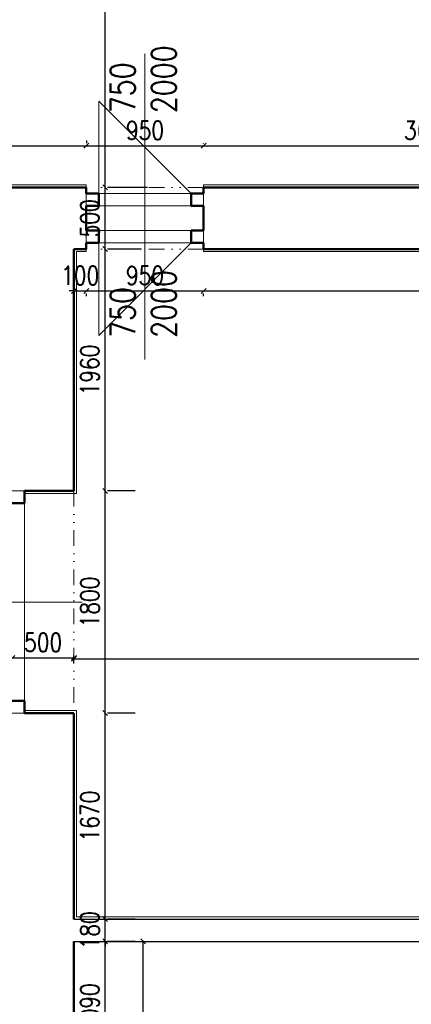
# Model space of a CAD drawing. Header units: millimetres. Extents: x -238874 to 551972, y -298952 to 658415.
# Tile 572 of 656: x 58558 to 61731, y 199651 to 207630. Entities that reach past the tile are written whole.
import ezdxf

# ---------------------------------------------------------------- set-up
doc = ezdxf.new("R2010")
doc.units = ezdxf.units.MM
doc.header["$LTSCALE"] = 20
doc.linetypes.add('DIVIDE2', pattern=[15.875, 6.35, -3.175, 0, -3.175, 0, -3.175])
for name, color, linetype in [('CZ', 255, 'Continuous'), ('KOTY', 8, 'Continuous'), ('ZDP', 50, 'Continuous')]:
    doc.layers.add(name, color=color, linetype=linetype)
doc.layers.add('NOSNÉ', color=8, linetype='Continuous', lineweight=50)
doc.layers.add('PRUCHODY', color=7, linetype='Continuous', lineweight=18)
doc.styles.add('SIMPLEX', font='SIMPLEX.shx', dxfattribs={"width": 0.8, "bigfont": 'CAD13.shx'})
doc.styles.get("Standard").update_dxf_attribs({"font": 'simplex.shx', "width": 0.8})
doc.dimstyles.new('CKA', dxfattribs={"dimtxt": 200, "dimasz": 40, "dimexe": 20, "dimexo": 0.2, "dimgap": 50, "dimtad": 1, "dimdec": 0, "dimrnd": 1, "dimzin": 0, "dimdsep": 46, "dimtxsty": 'Standard', "dimblk1": 'OBLIQUE', "dimblk2": 'OBLIQUE', "dimsah": 1, "dimcen": 0.09, "dimclrd": 253, "dimclre": 253, "dimclrt": 253, "dimadec": 0, "dimazin": 0, "dimtfac": 1, "dimtdec": 0, "dimtix": 1, "dimtmove": 2, "dimatfit": 3, "dimfxl": 1, "dimtolj": 1, "dimtzin": 0, "dimarcsym": 0})

# ---------------------------------------------------------------- blocks, each defined once
blk = doc.blocks.new('_OBLIQUE')
at = {"color": 0, "linetype": 'ByBlock'}
blk.add_line((-0.5, -0.5), (0.5, 0.5), dxfattribs=at)
blk = doc.blocks.new('*D1655')
at = {"layer": 'DEFPOINTS', "color": 0, "transparency": 16777216}
for p in [(59102.4, 211120.9), (59250.7, 211120.9), (59212.4, 206270.9)]:
    blk.add_point(p, dxfattribs=at)
at = {"layer": 'KOTY', "lineweight": -2, "transparency": 16777216}
for p, q in [((59250.7, 206270.9), (59250.7, 211120.9)), ((59483.2, 211120.9), (59270.7, 211120.9))]:
    blk.add_line(p, q, dxfattribs=at)
at = {"layer": 'KOTY', "lineweight": -2, "transparency": 16777216, "xscale": 40, "yscale": 40, "zscale": 40}
for p, rotation in [((59250.7, 211120.9), 90), ((59250.7, 206270.9), 270)]:
    blk.add_blockref('_OBLIQUE', p, dxfattribs=dict(at, rotation=rotation))
at = {"layer": 'KOTY', "transparency": 16777216, "insert": (59125.7, 208695.9), "char_height": 150, "attachment_point": 5, "rotation": 90, "style": 'SIMPLEX'}
blk.add_mtext('\\A1;4850', dxfattribs=at)
blk = doc.blocks.new('*D1676')
at = {"layer": 'DEFPOINTS', "color": 0, "transparency": 16777216}
for p in [(59098, 206608.7), (56938.1, 206270.9), (59098, 206270.9)]:
    blk.add_point(p, dxfattribs=at)
at = {"layer": 'KOTY', "lineweight": -2, "transparency": 16777216}
for p, q in [((56938.1, 206608.7), (59098, 206608.7)), ((59098, 206651.6), (59098, 206628.7))]:
    blk.add_line(p, q, dxfattribs=at)
at = {"layer": 'KOTY', "lineweight": -2, "transparency": 16777216, "xscale": 40, "yscale": 40, "zscale": 40, "rotation": 180}
blk.add_blockref('_OBLIQUE', (56938.1, 206608.7), dxfattribs=at)
at = {"layer": 'KOTY', "lineweight": -2, "transparency": 16777216, "xscale": 40, "yscale": 40, "zscale": 40}
blk.add_blockref('_OBLIQUE', (59098, 206608.7), dxfattribs=at)
at = {"layer": 'KOTY', "transparency": 16777216, "insert": (58018, 206733.7), "char_height": 150, "attachment_point": 5, "style": 'SIMPLEX'}
blk.add_mtext('\\A1;2160', dxfattribs=at)
blk = doc.blocks.new('*D2218')
at = {"layer": 'DEFPOINTS', "color": 0, "transparency": 16777216}
for p in [(59025.7, 200160.9), (59558.4, 200160.9), (59025.7, 195660.9)]:
    blk.add_point(p, dxfattribs=at)
at = {"layer": 'KOTY', "lineweight": -2, "transparency": 16777216}
for p, q in [((59406.5, 200160.9), (59578.4, 200160.9)), ((59558.4, 195660.9), (59558.4, 200160.9))]:
    blk.add_line(p, q, dxfattribs=at)
at = {"layer": 'KOTY', "lineweight": -2, "transparency": 16777216, "xscale": 40, "yscale": 40, "zscale": 40}
for p, rotation in [((59558.4, 200160.9), 90), ((59558.4, 195660.9), 270)]:
    blk.add_blockref('_OBLIQUE', p, dxfattribs=dict(at, rotation=rotation))
at = {"layer": 'KOTY', "transparency": 16777216, "insert": (59433.4, 197910.9), "char_height": 150, "attachment_point": 5, "rotation": 90, "style": 'SIMPLEX'}
blk.add_mtext('\\A1;4500', dxfattribs=at)
blk = doc.blocks.new('*D2306')
at = {"layer": 'DEFPOINTS', "color": 0, "transparency": 16777216}
for p in [(68748, 202450.9), (58998, 200340.9), (68748, 200340.9)]:
    blk.add_point(p, dxfattribs=at)
at = {"layer": 'KOTY', "lineweight": -2, "transparency": 16777216}
for p, q in [((58998, 202450.9), (68748, 202450.9)), ((68748, 200721.6), (68748, 202470.9))]:
    blk.add_line(p, q, dxfattribs=at)
at = {"layer": 'KOTY', "lineweight": -2, "transparency": 16777216, "xscale": 40, "yscale": 40, "zscale": 40, "rotation": 180}
blk.add_blockref('_OBLIQUE', (58998, 202450.9), dxfattribs=at)
at = {"layer": 'KOTY', "lineweight": -2, "transparency": 16777216, "xscale": 40, "yscale": 40, "zscale": 40}
blk.add_blockref('_OBLIQUE', (68748, 202450.9), dxfattribs=at)
at = {"layer": 'KOTY', "transparency": 16777216, "insert": (63873, 202575.9), "char_height": 150, "attachment_point": 5, "style": 'SIMPLEX'}
blk.add_mtext('\\A1;9750', dxfattribs=at)
blk = doc.blocks.new('*D2307')
at = {"layer": 'DEFPOINTS', "color": 0, "transparency": 16777216}
for p in [(60048, 205770.9), (68748, 205770.9), (68748, 205431.7)]:
    blk.add_point(p, dxfattribs=at)
at = {"layer": 'KOTY', "lineweight": -2, "transparency": 16777216}
for p, q in [((60048, 205431.7), (68748, 205431.7)), ((68748, 205390.1), (68748, 205411.7))]:
    blk.add_line(p, q, dxfattribs=at)
at = {"layer": 'KOTY', "lineweight": -2, "transparency": 16777216, "xscale": 40, "yscale": 40, "zscale": 40, "rotation": 180}
blk.add_blockref('_OBLIQUE', (60048, 205431.7), dxfattribs=at)
at = {"layer": 'KOTY', "lineweight": -2, "transparency": 16777216, "xscale": 40, "yscale": 40, "zscale": 40}
blk.add_blockref('_OBLIQUE', (68748, 205431.7), dxfattribs=at)
at = {"layer": 'KOTY', "transparency": 16777216, "insert": (64398, 205556.7), "char_height": 150, "attachment_point": 5, "style": 'SIMPLEX'}
blk.add_mtext('\\A1;8700', dxfattribs=at)
blk = doc.blocks.new('*D2308')
at = {"layer": 'DEFPOINTS', "color": 0, "transparency": 16777216}
for p in [(59112.4, 203810.9), (59250.7, 203810.9), (59112.4, 202010.9)]:
    blk.add_point(p, dxfattribs=at)
at = {"layer": 'KOTY', "lineweight": -2, "transparency": 16777216}
for p, q in [((59250.7, 202010.9), (59250.7, 203810.9)), ((59493.2, 203810.9), (59270.7, 203810.9))]:
    blk.add_line(p, q, dxfattribs=at)
at = {"layer": 'KOTY', "lineweight": -2, "transparency": 16777216, "xscale": 40, "yscale": 40, "zscale": 40}
for p, rotation in [((59250.7, 203810.9), 90), ((59250.7, 202010.9), 270)]:
    blk.add_blockref('_OBLIQUE', p, dxfattribs=dict(at, rotation=rotation))
at = {"layer": 'KOTY', "transparency": 16777216, "insert": (59125.7, 202910.9), "char_height": 150, "attachment_point": 5, "rotation": 90, "style": 'SIMPLEX'}
blk.add_mtext('\\A1;1800', dxfattribs=at)
blk = doc.blocks.new('*D2310')
at = {"layer": 'DEFPOINTS', "color": 0, "transparency": 16777216}
for p in [(58498, 202458.9), (58998, 202458.9), (58998, 202030.9)]:
    blk.add_point(p, dxfattribs=at)
at = {"layer": 'KOTY', "lineweight": -2, "transparency": 16777216}
for p, q in [((58498, 202458.9), (58998, 202458.9)), ((58998, 202411.6), (58998, 202478.9))]:
    blk.add_line(p, q, dxfattribs=at)
at = {"layer": 'KOTY', "lineweight": -2, "transparency": 16777216, "xscale": 40, "yscale": 40, "zscale": 40, "rotation": 180}
blk.add_blockref('_OBLIQUE', (58498, 202458.9), dxfattribs=at)
at = {"layer": 'KOTY', "lineweight": -2, "transparency": 16777216, "xscale": 40, "yscale": 40, "zscale": 40}
blk.add_blockref('_OBLIQUE', (58998, 202458.9), dxfattribs=at)
at = {"layer": 'KOTY', "transparency": 16777216, "insert": (58748, 202583.9), "char_height": 150, "attachment_point": 5, "style": 'SIMPLEX'}
blk.add_mtext('\\A1;500', dxfattribs=at)
blk = doc.blocks.new('*D2313')
at = {"layer": 'DEFPOINTS', "color": 0, "transparency": 16777216}
for p in [(59112.4, 200160.9), (59250.7, 200160.9), (59112.4, 199070.9)]:
    blk.add_point(p, dxfattribs=at)
at = {"layer": 'KOTY', "lineweight": -2, "transparency": 16777216}
for p, q in [((59250.7, 199070.9), (59250.7, 200160.9)), ((59493.2, 200160.9), (59270.7, 200160.9))]:
    blk.add_line(p, q, dxfattribs=at)
at = {"layer": 'KOTY', "lineweight": -2, "transparency": 16777216, "xscale": 40, "yscale": 40, "zscale": 40}
for p, rotation in [((59250.7, 200160.9), 90), ((59250.7, 199070.9), 270)]:
    blk.add_blockref('_OBLIQUE', p, dxfattribs=dict(at, rotation=rotation))
at = {"layer": 'KOTY', "transparency": 16777216, "insert": (59125.7, 199615.9), "char_height": 150, "attachment_point": 5, "rotation": 90, "style": 'SIMPLEX'}
blk.add_mtext('\\A1;1090', dxfattribs=at)
blk = doc.blocks.new('*D2314')
at = {"layer": 'DEFPOINTS', "color": 0, "transparency": 16777216}
for p in [(59112.4, 200340.9), (59250.7, 200340.9), (59112.4, 200160.9)]:
    blk.add_point(p, dxfattribs=at)
at = {"layer": 'KOTY', "lineweight": -2, "transparency": 16777216}
for p, q in [((59250.7, 200340.9), (59250.7, 200380.9)), ((59250.7, 200160.9), (59250.7, 200340.9)), ((59493.2, 200340.9), (59270.7, 200340.9)), ((59250.7, 200160.9), (59250.7, 200120.9))]:
    blk.add_line(p, q, dxfattribs=at)
at = {"layer": 'KOTY', "lineweight": -2, "transparency": 16777216, "xscale": 40, "yscale": 40, "zscale": 40}
for p, rotation in [((59250.7, 200340.9), 270), ((59250.7, 200160.9), 90)]:
    blk.add_blockref('_OBLIQUE', p, dxfattribs=dict(at, rotation=rotation))
at = {"layer": 'KOTY', "transparency": 16777216, "insert": (59125.7, 200250.9), "char_height": 150, "attachment_point": 5, "rotation": 90, "style": 'SIMPLEX'}
blk.add_mtext('\\A1;180', dxfattribs=at)
blk = doc.blocks.new('*D2315')
at = {"layer": 'DEFPOINTS', "color": 0, "transparency": 16777216}
for p in [(59112.4, 202010.9), (59250.7, 202010.9), (59112.4, 200340.9)]:
    blk.add_point(p, dxfattribs=at)
at = {"layer": 'KOTY', "lineweight": -2, "transparency": 16777216}
for p, q in [((59250.7, 200340.9), (59250.7, 202010.9)), ((59493.2, 202010.9), (59270.7, 202010.9))]:
    blk.add_line(p, q, dxfattribs=at)
at = {"layer": 'KOTY', "lineweight": -2, "transparency": 16777216, "xscale": 40, "yscale": 40, "zscale": 40}
for p, rotation in [((59250.7, 202010.9), 90), ((59250.7, 200340.9), 270)]:
    blk.add_blockref('_OBLIQUE', p, dxfattribs=dict(at, rotation=rotation))
at = {"layer": 'KOTY', "transparency": 16777216, "insert": (59125.7, 201175.9), "char_height": 150, "attachment_point": 5, "rotation": 90, "style": 'SIMPLEX'}
blk.add_mtext('\\A1;1670', dxfattribs=at)
blk = doc.blocks.new('*D2317')
at = {"layer": 'DEFPOINTS', "color": 0, "transparency": 16777216}
for p in [(63708, 206608.7), (60048, 206245.9), (63708, 206115.9)]:
    blk.add_point(p, dxfattribs=at)
at = {"layer": 'KOTY', "lineweight": -2, "transparency": 16777216}
for p, q in [((60048, 206608.7), (63708, 206608.7)), ((63708, 206496.6), (63708, 206628.7))]:
    blk.add_line(p, q, dxfattribs=at)
at = {"layer": 'KOTY', "lineweight": -2, "transparency": 16777216, "xscale": 40, "yscale": 40, "zscale": 40, "rotation": 180}
blk.add_blockref('_OBLIQUE', (60048, 206608.7), dxfattribs=at)
at = {"layer": 'KOTY', "lineweight": -2, "transparency": 16777216, "xscale": 40, "yscale": 40, "zscale": 40}
blk.add_blockref('_OBLIQUE', (63708, 206608.7), dxfattribs=at)
at = {"layer": 'KOTY', "transparency": 16777216, "insert": (61878, 206733.7), "char_height": 150, "attachment_point": 5, "style": 'SIMPLEX'}
blk.add_mtext('\\A1;3660', dxfattribs=at)
blk = doc.blocks.new('*D2318')
at = {"layer": 'DEFPOINTS', "color": 0, "transparency": 16777216}
for p in [(60048, 206608.7), (59098, 206270.9), (60048, 206245.9)]:
    blk.add_point(p, dxfattribs=at)
at = {"layer": 'KOTY', "lineweight": -2, "transparency": 16777216}
for p, q in [((59098, 206608.7), (60048, 206608.7)), ((60048, 206626.6), (60048, 206628.7))]:
    blk.add_line(p, q, dxfattribs=at)
at = {"layer": 'KOTY', "lineweight": -2, "transparency": 16777216, "xscale": 40, "yscale": 40, "zscale": 40, "rotation": 180}
blk.add_blockref('_OBLIQUE', (59098, 206608.7), dxfattribs=at)
at = {"layer": 'KOTY', "lineweight": -2, "transparency": 16777216, "xscale": 40, "yscale": 40, "zscale": 40}
blk.add_blockref('_OBLIQUE', (60048, 206608.7), dxfattribs=at)
at = {"layer": 'KOTY', "transparency": 16777216, "insert": (59573, 206733.7), "char_height": 150, "attachment_point": 5, "style": 'SIMPLEX'}
blk.add_mtext('\\A1;950', dxfattribs=at)
blk = doc.blocks.new('*D2319')
at = {"layer": 'DEFPOINTS', "color": 0, "transparency": 16777216}
for p in [(59162.4, 205770.9), (59250.7, 205770.9), (59112.4, 203810.9)]:
    blk.add_point(p, dxfattribs=at)
at = {"layer": 'KOTY', "lineweight": -2, "transparency": 16777216}
for p, q in [((59250.7, 203810.9), (59250.7, 205770.9)), ((59543.2, 205770.9), (59270.7, 205770.9))]:
    blk.add_line(p, q, dxfattribs=at)
at = {"layer": 'KOTY', "lineweight": -2, "transparency": 16777216, "xscale": 40, "yscale": 40, "zscale": 40}
for p, rotation in [((59250.7, 205770.9), 90), ((59250.7, 203810.9), 270)]:
    blk.add_blockref('_OBLIQUE', p, dxfattribs=dict(at, rotation=rotation))
at = {"layer": 'KOTY', "transparency": 16777216, "insert": (59125.7, 204790.9), "char_height": 150, "attachment_point": 5, "rotation": 90, "style": 'SIMPLEX'}
blk.add_mtext('\\A1;1960', dxfattribs=at)
blk = doc.blocks.new('*D2320')
at = {"layer": 'DEFPOINTS', "color": 0, "transparency": 16777216}
for p in [(59212.4, 206270.9), (59250.7, 206270.9), (59162.4, 205770.9)]:
    blk.add_point(p, dxfattribs=at)
at = {"layer": 'KOTY', "lineweight": -2, "transparency": 16777216}
for p, q in [((59250.7, 205770.9), (59250.7, 206270.9)), ((59593.2, 206270.9), (59270.7, 206270.9))]:
    blk.add_line(p, q, dxfattribs=at)
at = {"layer": 'KOTY', "lineweight": -2, "transparency": 16777216, "xscale": 40, "yscale": 40, "zscale": 40}
for p, rotation in [((59250.7, 206270.9), 90), ((59250.7, 205770.9), 270)]:
    blk.add_blockref('_OBLIQUE', p, dxfattribs=dict(at, rotation=rotation))
at = {"layer": 'KOTY', "transparency": 16777216, "insert": (59125.7, 206020.9), "char_height": 150, "attachment_point": 5, "rotation": 90, "style": 'SIMPLEX'}
blk.add_mtext('\\A1;500', dxfattribs=at)
blk = doc.blocks.new('*D2321')
at = {"layer": 'DEFPOINTS', "color": 0, "transparency": 16777216}
for p in [(58998, 205770.9), (59098, 205770.9), (59098, 205431.7)]:
    blk.add_point(p, dxfattribs=at)
at = {"layer": 'KOTY', "lineweight": -2, "transparency": 16777216}
for p, q in [((58998, 205431.7), (58958, 205431.7)), ((58998, 205431.7), (59098, 205431.7)), ((59098, 205431.7), (59138, 205431.7)), ((59098, 205390.1), (59098, 205411.7))]:
    blk.add_line(p, q, dxfattribs=at)
at = {"layer": 'KOTY', "lineweight": -2, "transparency": 16777216, "xscale": 40, "yscale": 40, "zscale": 40}
blk.add_blockref('_OBLIQUE', (58998, 205431.7), dxfattribs=at)
at = {"layer": 'KOTY', "lineweight": -2, "transparency": 16777216, "xscale": 40, "yscale": 40, "zscale": 40, "rotation": 180}
blk.add_blockref('_OBLIQUE', (59098, 205431.7), dxfattribs=at)
at = {"layer": 'KOTY', "transparency": 16777216, "insert": (59048, 205556.7), "char_height": 150, "attachment_point": 5, "style": 'SIMPLEX'}
blk.add_mtext('\\A1;100', dxfattribs=at)
blk = doc.blocks.new('*D2322')
at = {"layer": 'DEFPOINTS', "color": 0, "transparency": 16777216}
for p in [(59098, 205770.9), (60048, 205770.9), (60048, 205431.7)]:
    blk.add_point(p, dxfattribs=at)
at = {"layer": 'KOTY', "lineweight": -2, "transparency": 16777216}
for p, q in [((59098, 205431.7), (60048, 205431.7)), ((60048, 205390.1), (60048, 205411.7))]:
    blk.add_line(p, q, dxfattribs=at)
at = {"layer": 'KOTY', "lineweight": -2, "transparency": 16777216, "xscale": 40, "yscale": 40, "zscale": 40, "rotation": 180}
blk.add_blockref('_OBLIQUE', (59098, 205431.7), dxfattribs=at)
at = {"layer": 'KOTY', "lineweight": -2, "transparency": 16777216, "xscale": 40, "yscale": 40, "zscale": 40}
blk.add_blockref('_OBLIQUE', (60048, 205431.7), dxfattribs=at)
at = {"layer": 'KOTY', "transparency": 16777216, "insert": (59573, 205556.7), "char_height": 150, "attachment_point": 5, "style": 'SIMPLEX'}
blk.add_mtext('\\A1;950', dxfattribs=at)

msp = doc.modelspace()

# ---------------------------------------------------------------- linework, layer by layer
at = {"layer": 'NOSNÉ'}
for p, q in [((56938.074, 206270.863), (59097.962, 206270.863)), ((59097.962, 206220.863), (59097.962, 206270.863)), ((63707.962, 206270.863), (60047.962, 206270.863)), ((60047.962, 206220.863), (60047.962, 206270.863)), ((59197.962, 206220.863), (59097.962, 206220.863)), ((59197.962, 206220.863), (59197.962, 206120.863)), ((59947.962, 206220.863), (60047.962, 206220.863)), ((59947.962, 206220.863), (59947.962, 206120.863)), ((59097.962, 206120.863), (59197.962, 206120.863)), ((59097.962, 205920.863), (59097.962, 206120.863)), ((59947.962, 206120.863), (60047.962, 206120.863)), ((60047.962, 205920.863), (60047.962, 206120.863)), ((59197.962, 205920.863), (59097.962, 205920.863)), ((59197.962, 205920.863), (59097.962, 205920.863)), ((59197.962, 205820.863), (59197.962, 205920.863)), ((59947.962, 205820.863), (59947.962, 205920.863)), ((59947.962, 205920.863), (60047.962, 205920.863)), ((59947.962, 205920.863), (60047.962, 205920.863)), ((59197.962, 205820.863), (59097.962, 205820.863)), ((59097.962, 205820.863), (59097.962, 205770.863)), ((59947.962, 205820.863), (60047.962, 205820.863)), ((60047.962, 205820.863), (60047.962, 205770.863)), ((58997.962, 203810.863), (58997.962, 205770.863)), ((58997.962, 205770.863), (59097.962, 205770.863)), ((58997.962, 205246.958), (58997.962, 205770.863)), ((60047.962, 205770.863), (68747.962, 205770.863)), ((58597.962, 203710.863), (58597.962, 203810.863)), ((58597.962, 203810.863), (58997.962, 203810.863)), ((58497.962, 203710.863), (58597.962, 203710.863)), ((58497.962, 202110.863), (58597.962, 202110.863)), ((58597.962, 202110.863), (58597.962, 202010.863)), ((58997.962, 202010.863), (58597.962, 202010.863)), ((58997.962, 200340.863), (58997.962, 202010.863)), ((58997.962, 199070.863), (58997.962, 200160.863))]:
    msp.add_line(p, q, dxfattribs=at)
at = {"layer": 'PRUCHODY'}
for p, q in [((59572.962, 204875.873), (59572.962, 207353.016)), ((59197.962, 206970.863), (59947.962, 206220.863)), ((59197.962, 206220.863), (59197.962, 206970.863)), ((56957.417, 206290.863), (59097.962, 206290.863)), ((59097.962, 206270.863), (59097.962, 206290.863)), ((59197.962, 206220.863), (59197.962, 206270.863)), ((63707.962, 206290.863), (60047.962, 206290.863)), ((60047.962, 206270.863), (60047.962, 206290.863)), ((59097.962, 206120.863), (59097.962, 206220.863)), ((59947.962, 206220.863), (59197.962, 206220.863)), ((60047.962, 206220.863), (60047.962, 206120.863)), ((59947.962, 206120.863), (59197.962, 206120.863)), ((59097.962, 205820.863), (59097.962, 205920.863)), ((59947.962, 205920.863), (59197.962, 205920.863)), ((60047.962, 205820.863), (60047.962, 205920.863)), ((59197.962, 205820.863), (59197.962, 205070.863)), ((59197.962, 205070.863), (59947.962, 205820.863)), ((59197.962, 205770.863), (59197.962, 205820.863)), ((59947.962, 205820.863), (59197.962, 205820.863)), ((59017.962, 203790.863), (59017.962, 205750.863)), ((59017.962, 205750.863), (59097.962, 205750.863)), ((59097.962, 205750.863), (59097.962, 205770.863)), ((60047.962, 205770.863), (60047.962, 205750.863)), ((60047.962, 205750.863), (68727.962, 205750.863)), ((58497.962, 203810.863), (58597.962, 203810.863)), ((58597.962, 203790.863), (59017.962, 203790.863)), ((58597.962, 202110.863), (58597.962, 203710.863)), ((57545.663, 202910.863), (59063.196, 202910.863)), ((58597.962, 202010.863), (58497.962, 202010.863)), ((59017.962, 202030.863), (58597.962, 202030.863)), ((59017.962, 200360.863), (59017.962, 202030.863)), ((59017.962, 200360.863), (68727.962, 200360.863))]:
    msp.add_line(p, q, dxfattribs=at)
at = {"layer": 'PRUCHODY', "linetype": 'DIVIDE2'}
for p, q in [((60047.962, 206270.863), (59097.962, 206270.863)), ((60047.962, 205770.863), (59097.962, 205770.863)), ((58997.962, 203810.863), (58997.962, 202010.863))]:
    msp.add_line(p, q, dxfattribs=at)
at = {"layer": 'ZDP'}
for p, q in [((58997.962, 200340.863), (68747.962, 200340.863)), ((58997.962, 200160.863), (61937.962, 200160.863))]:
    msp.add_line(p, q, dxfattribs=at)

# ---------------------------------------------------------------- texts
at = {"layer": 'CZ', "color": 7, "char_height": 200, "width": 1830.1, "attachment_point": 1, "rotation": 90}
for insert in [(59292.58, 206872.982), (59292.58, 205052.306)]:
    msp.add_mtext('750\\P2000', dxfattribs=dict(at, insert=insert))

# ---------------------------------------------------------------- dimensions: what is measured, and where the dimension line sits
at = {"layer": 'KOTY'}
for base, p1, p2, angle, text, picture, middle in [((59250.743, 211120.863), (59212.412, 206270.863), (59102.412, 211120.863), 90, '4850', '*D1655', (59125.743, 208695.863)), ((59250.743, 206270.863), (59162.412, 205770.863), (59212.412, 206270.863), 90, '500', '*D2320', (59125.743, 206020.863)), ((59250.743, 205770.863), (59112.412, 203810.863), (59162.412, 205770.863), 90, '1960', '*D2319', (59125.743, 204790.863)), ((59097.962, 205431.704), (58997.962, 205770.863), (59097.962, 205770.863), 180, '100', '*D2321', (59047.962, 205556.704)), ((60047.962, 205431.704), (59097.962, 205770.863), (60047.962, 205770.863), 180, '950', '*D2322', (59572.962, 205556.704)), ((68747.962, 205431.704), (60047.962, 205770.863), (68747.962, 205770.863), 180, '8700', '*D2307', (64397.962, 205556.704)), ((59250.743, 203810.863), (59112.412, 202010.863), (59112.412, 203810.863), 90, '1800', '*D2308', (59125.743, 202910.863)), ((59250.743, 202010.863), (59112.412, 200340.863), (59112.412, 202010.863), 90, '1670', '*D2315', (59125.743, 201175.863)), ((59250.743, 200340.863), (59112.412, 200160.863), (59112.412, 200340.863), 90, '180', '*D2314', (59125.743, 200250.863)), ((59558.428, 200160.863), (59025.743, 195660.863), (59025.743, 200160.863), 270, '4500', '*D2218', (59433.428, 197910.863)), ((59250.743, 200160.863), (59112.412, 199070.863), (59112.412, 200160.863), 90, '1090', '*D2313', (59125.743, 199615.863))]:
    dim = msp.add_linear_dim(base=base, p1=p1, p2=p2, angle=angle, text=text, dimstyle='CKA', override={"dimtxt": 150, "dimexo": 380.774374, "dimtxsty": 'SIMPLEX', "dimse1": 1, "dimclrd": 256, "dimclre": 256, "dimclrt": 256}, dxfattribs=at)
    dim.commit()
    dim.dimension.update_dxf_attribs({"geometry": picture, "text_midpoint": middle})
for base, p1, p2, text, picture, middle in [((59097.962, 206608.667), (56938.074, 206270.863), (59097.962, 206270.863), '2160', '*D1676', (58018.018, 206733.667)), ((60047.962, 206608.667), (59097.962, 206270.863), (60047.962, 206245.863), '950', '*D2318', (59572.962, 206733.667)), ((63707.962, 206608.667), (60047.962, 206245.863), (63707.962, 206115.863), '3660', '*D2317', (61877.962, 206733.667)), ((58997.962, 202458.854), (58497.962, 202458.854), (58997.962, 202030.863), '500', '*D2310', (58747.962, 202583.854)), ((68747.962, 202450.854), (58997.962, 200340.863), (68747.962, 200340.863), '9750', '*D2306', (63872.962, 202575.854))]:
    dim = msp.add_linear_dim(base=base, p1=p1, p2=p2, text=text, dimstyle='CKA', override={"dimtxt": 150, "dimexo": 380.774374, "dimtxsty": 'SIMPLEX', "dimse1": 1, "dimclrd": 256, "dimclre": 256, "dimclrt": 256}, dxfattribs=at)
    dim.commit()
    dim.dimension.update_dxf_attribs({"geometry": picture, "text_midpoint": middle})

doc.saveas('drawing.dxf')
